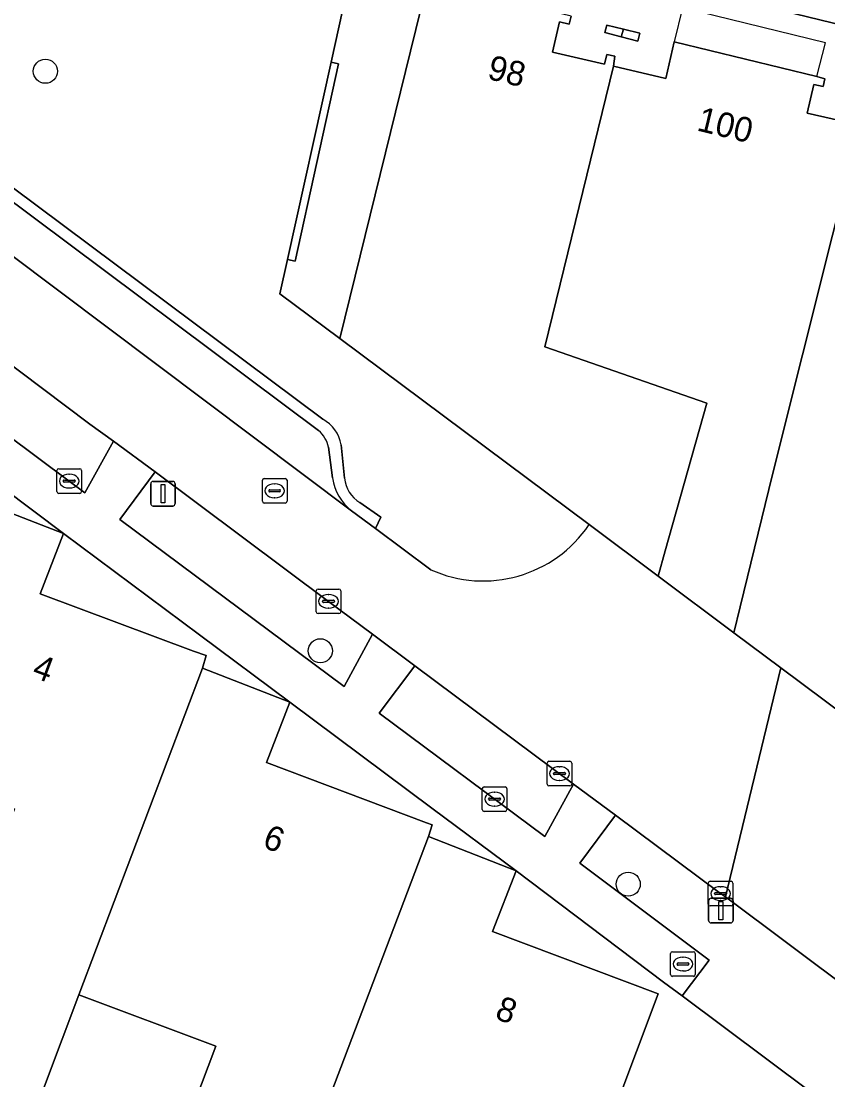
# Model space of a CAD drawing. Extents: x 163266 to 164362, y 381528 to 382286.
# Drawn here: x 163809.64 to 163842.38, y 382121.52 to 382164.49 of the extents above; entities that cross this region are included whole.
import ezdxf

# ---------------------------------------------------------------- set-up
doc = ezdxf.new("R2010")
doc.units = 0
for name, color, linetype in [('IMGEO_Boom', 7, 'Continuous'), ('IMGEO_Brandkraan', 7, 'Continuous'), ('IMGEO_Erf', 7, 'Continuous'), ('IMGEO_Groenvoorziening', 7, 'Continuous'), ('IMGEO_Kolk', 7, 'Continuous'), ('IMGEO_Lichtmast', 7, 'Continuous'), ('IMGEO_Muur', 7, 'Continuous'), ('IMGEO_Pand', 7, 'Continuous'), ('IMGEO_Pand_nummerreeks', 7, 'Continuous'), ('IMGEO_Pand_overbouw', 7, 'Continuous'), ('IMGEO_Parkeervlak_open', 7, 'Continuous'), ('IMGEO_Rijbaan_lokaal_open', 7, 'Continuous'), ('IMGEO_Rioolput', 7, 'Continuous'), ('IMGEO_Voetpad_open', 7, 'Continuous')]:
    doc.layers.add(name, color=color, linetype=linetype)

msp = doc.modelspace()

# ---------------------------------------------------------------- linework, layer by layer
at = {"layer": 'IMGEO_Boom'}
for centre in [(163810.619, 382162.454), (163821.78, 382138.931), (163834.278, 382129.458)]:
    msp.add_circle(centre, 0.489, dxfattribs=at)
at = {"layer": 'IMGEO_Brandkraan'}
for p, q in [((163836, 382125.791), (163836, 382126.643)), ((163836.075, 382126.717), (163836.927, 382126.717)), ((163836.488, 382126.497), (163836.513, 382126.497)), ((163837.001, 382126.643), (163837.001, 382125.791)), ((163836.259, 382126.211), (163836.259, 382126.223)), ((163836.697, 382126.174), (163836.299, 382126.174)), ((163836.302, 382126.26), (163836.7, 382126.26)), ((163836.743, 382126.223), (163836.743, 382126.211)), ((163836.927, 382125.717), (163836.075, 382125.717)), ((163836.511, 382125.937), (163836.486, 382125.937))]:
    msp.add_line(p, q, dxfattribs=at)
for points in [[(163836, 382125.791), (163836, 382126.643)], [(163836.075, 382126.717), (163836.927, 382126.717)], [(163837.001, 382126.643), (163837.001, 382125.791)], [(163836.927, 382125.717), (163836.075, 382125.717)]]:
    msp.add_lwpolyline(points, dxfattribs=at)
for centre, radius, start, end in [((163836.077, 382126.641), 0.0765, 91.552, 178.448), ((163836.077, 382126.641), 0.0765, 91.552, 178.448), ((163836.925, 382126.641), 0.0765, 1.552, 88.448), ((163836.925, 382126.641), 0.0765, 1.552, 88.448), ((163836.299, 382126.22), 0.0403, 85.8775, 175.7526), ((163836.296, 382126.21), 0.0366, 178.938, 274.7102), ((163836.7, 382126.217), 0.043, 264.8664, 352.4533), ((163836.704, 382126.222), 0.0386, 1.7309, 96.639), ((163836.077, 382125.793), 0.0765, 181.552, 268.448), ((163836.077, 382125.793), 0.0765, 181.552, 268.448), ((163836.925, 382125.793), 0.0765, 271.552, 358.448), ((163836.925, 382125.793), 0.0765, 271.552, 358.448)]:
    msp.add_arc(centre, radius, start, end, dxfattribs=at)
for centre, major_axis, ratio, start_param, end_param in [((163836.487, 382126.217), (-0.387, 0.002), 0.722429, 4.712389, 7.853982), ((163836.512, 382126.217), (-0.39, 0.002), 0.717154, 1.570796, 4.712389)]:
    msp.add_ellipse(centre, major_axis=major_axis, ratio=ratio, start_param=start_param, end_param=end_param, dxfattribs=at)
at = {"layer": 'IMGEO_Erf'}
for points in [[(163853.576, 382161.738), (163823.589, 382169.051), (163822.215, 382162.822), (163822.521, 382162.755), (163820.755, 382154.748), (163820.449, 382154.815), (163820.14, 382153.413), (163822.567, 382151.602), (163826.062, 382165.81)], [(163831.959, 382164.693), (163831.882, 382164.365), (163831.492, 382164.454), (163831.207, 382163.233), (163833.32, 382162.741), (163833.413, 382163.14), (163833.74, 382163.063), (163833.678, 382162.656), (163835.8, 382162.161), (163836.146, 382163.648), (163841.939, 382162.237), (163842.259, 382162.151), (163842.186, 382161.837), (163841.812, 382161.922), (163841.545, 382160.754), (163843.565, 382160.291)], [(163843.397, 382119.75), (163836.469, 382124.921), (163835.715, 382125.484), (163829.728, 382129.995), (163828.773, 382127.539), (163835.491, 382125.011), (163833.739, 382120.329)], [(163815.487, 382117.426), (163817.537, 382122.879), (163811.978, 382124.968), (163809.909, 382119.463)]]:
    msp.add_lwpolyline(points, dxfattribs=at)
for points in [[(163833.993, 382163.855), (163833.323, 382164.027), (163833.407, 382164.323), (163834.085, 382164.156), (163834.743, 382163.994), (163834.668, 382163.681)], [(163811.358, 382143.691), (163807.624, 382146.494), (163801.822, 382150.851), (163800.894, 382148.381), (163807.412, 382145.926), (163807.598, 382145.856), (163807.41, 382145.221)], [(163820.541, 382136.849), (163816.881, 382139.576), (163811.358, 382143.691), (163810.412, 382141.246), (163816.636, 382138.922), (163817.143, 382138.733), (163816.992, 382138.232)], [(163829.728, 382129.995), (163826.308, 382132.546), (163820.541, 382136.849), (163819.595, 382134.401), (163826.085, 382131.951), (163826.317, 382131.863), (163826.167, 382131.389)]]:
    msp.add_lwpolyline(points, close=True, dxfattribs=at)
at = {"layer": 'IMGEO_Groenvoorziening'}
for points in [[(163822.215, 382162.822), (163823.589, 382169.051), (163800.51, 382174.679), (163797.398, 382163.896), (163797.974, 382163.445), (163799.218, 382162.511)], [(163832.689, 382144.051), (163822.567, 382151.602), (163820.14, 382153.413), (163820.449, 382154.815), (163822.215, 382162.822)], [(163802.427, 382162.272), (163802.92, 382161.904), (163803.211, 382162.276), (163805.031, 382160.907), (163821.881, 382148.329)], [(163822.627, 382147.29), (163822.757, 382145.941)], [(163823.383, 382144.95), (163824.233, 382144.358), (163824.013, 382143.896), (163826.261, 382142.223)]]:
    msp.add_lwpolyline(points, dxfattribs=at)
for points in [[(163813.391, 382147.437), (163812.43, 382148.134), (163805.771, 382153.136), (163805.341, 382153.446), (163803.92, 382151.535), (163811.588, 382145.819), (163812.222, 382145.342)], [(163823.903, 382139.611), (163822.111, 382140.937), (163815.074, 382146.189), (163813.637, 382144.262), (163822.754, 382137.487)], [(163832.053, 382133.523), (163825.622, 382138.317), (163824.175, 382136.397), (163830.892, 382131.392)], [(163845.753, 382134.306), (163843.447, 382125.034), (163838.23, 382128.937), (163838.026, 382129.075), (163833.763, 382132.26), (163832.316, 382130.314), (163837.56, 382126.373), (163836.469, 382124.921), (163843.397, 382119.75), (163847.239, 382133.941)]]:
    msp.add_lwpolyline(points, close=True, dxfattribs=at)
for centre, radius, start, end in [((163821.202, 382147.054), 1.444, 9.3939, 61.9627), ((163824.092, 382146.091), 1.344, 186.4176, 238.1424), ((163828.393, 382146.943), 5.179, 245.6985, 326.051)]:
    msp.add_arc(centre, radius, start, end, dxfattribs=at)
at = {"layer": 'IMGEO_Kolk'}
for p, q in [((163811.087, 382145.392), (163811.087, 382146.244)), ((163811.162, 382146.318), (163812.014, 382146.318)), ((163812.088, 382146.244), (163812.088, 382145.392)), ((163811.346, 382145.812), (163811.346, 382145.824)), ((163811.389, 382145.861), (163811.787, 382145.861)), ((163811.575, 382146.098), (163811.6, 382146.098)), ((163811.83, 382145.824), (163811.83, 382145.812)), ((163811.784, 382145.775), (163811.386, 382145.775)), ((163811.598, 382145.538), (163811.573, 382145.538)), ((163812.014, 382145.318), (163811.162, 382145.318)), ((163821.611, 382140.512), (163821.611, 382141.364)), ((163821.686, 382141.438), (163822.538, 382141.438)), ((163822.099, 382141.218), (163822.124, 382141.218)), ((163822.612, 382141.364), (163822.612, 382140.512)), ((163821.87, 382140.932), (163821.87, 382140.944)), ((163822.308, 382140.895), (163821.91, 382140.895)), ((163821.913, 382140.981), (163822.311, 382140.981)), ((163822.122, 382140.658), (163822.097, 382140.658)), ((163822.354, 382140.944), (163822.354, 382140.932)), ((163822.538, 382140.438), (163821.686, 382140.438)), ((163830.987, 382133.521), (163830.987, 382134.373)), ((163831.062, 382134.447), (163831.914, 382134.447)), ((163831.475, 382134.227), (163831.5, 382134.227)), ((163831.988, 382134.373), (163831.988, 382133.521)), ((163831.246, 382133.941), (163831.246, 382133.953)), ((163831.684, 382133.904), (163831.286, 382133.904)), ((163831.289, 382133.99), (163831.687, 382133.99)), ((163831.73, 382133.953), (163831.73, 382133.941)), ((163828.354, 382132.484), (163828.354, 382133.336)), ((163828.429, 382133.41), (163829.281, 382133.41)), ((163829.355, 382133.336), (163829.355, 382132.484)), ((163831.914, 382133.447), (163831.062, 382133.447)), ((163831.498, 382133.667), (163831.473, 382133.667)), ((163828.613, 382132.904), (163828.613, 382132.916)), ((163828.656, 382132.953), (163829.054, 382132.953)), ((163828.842, 382133.19), (163828.867, 382133.19)), ((163829.097, 382132.916), (163829.097, 382132.904)), ((163829.051, 382132.867), (163828.653, 382132.867)), ((163828.865, 382132.63), (163828.84, 382132.63)), ((163829.281, 382132.41), (163828.429, 382132.41)), ((163837.527, 382128.65), (163837.527, 382129.502)), ((163837.602, 382129.576), (163838.454, 382129.576)), ((163838.528, 382129.502), (163838.528, 382128.65)), ((163837.786, 382129.07), (163837.786, 382129.082)), ((163837.829, 382129.119), (163838.227, 382129.119)), ((163838.015, 382129.356), (163838.04, 382129.356)), ((163838.27, 382129.082), (163838.27, 382129.07)), ((163838.224, 382129.033), (163837.826, 382129.033)), ((163838.038, 382128.796), (163838.013, 382128.796)), ((163838.454, 382128.576), (163837.602, 382128.576))]:
    msp.add_line(p, q, dxfattribs=at)
for points in [[(163811.087, 382145.392), (163811.087, 382146.244)], [(163811.162, 382146.318), (163812.014, 382146.318)], [(163812.088, 382146.244), (163812.088, 382145.392)], [(163812.014, 382145.318), (163811.162, 382145.318)], [(163821.611, 382140.512), (163821.611, 382141.364)], [(163821.686, 382141.438), (163822.538, 382141.438)], [(163822.612, 382141.364), (163822.612, 382140.512)], [(163822.538, 382140.438), (163821.686, 382140.438)], [(163830.987, 382133.521), (163830.987, 382134.373)], [(163831.062, 382134.447), (163831.914, 382134.447)], [(163831.988, 382134.373), (163831.988, 382133.521)], [(163828.354, 382132.484), (163828.354, 382133.336)], [(163828.429, 382133.41), (163829.281, 382133.41)], [(163829.355, 382133.336), (163829.355, 382132.484)], [(163831.914, 382133.447), (163831.062, 382133.447)], [(163829.281, 382132.41), (163828.429, 382132.41)], [(163837.527, 382128.65), (163837.527, 382129.502)], [(163837.602, 382129.576), (163838.454, 382129.576)], [(163838.528, 382129.502), (163838.528, 382128.65)], [(163838.454, 382128.576), (163837.602, 382128.576)]]:
    msp.add_lwpolyline(points, dxfattribs=at)
for centre, radius, start, end in [((163811.164, 382146.242), 0.0765, 91.552, 178.448), ((163811.164, 382146.242), 0.0765, 91.552, 178.448), ((163812.012, 382146.242), 0.0765, 1.552, 88.448), ((163812.012, 382146.242), 0.0765, 1.552, 88.448), ((163811.386, 382145.821), 0.0403, 85.8775, 175.7526), ((163811.383, 382145.811), 0.0366, 178.938, 274.7102), ((163811.787, 382145.818), 0.043, 264.8664, 352.4533), ((163811.791, 382145.823), 0.0386, 1.7309, 96.639), ((163811.164, 382145.394), 0.0765, 181.552, 268.448), ((163811.164, 382145.394), 0.0765, 181.552, 268.448), ((163812.012, 382145.394), 0.0765, 271.552, 358.448), ((163812.012, 382145.394), 0.0765, 271.552, 358.448), ((163821.688, 382141.362), 0.0765, 91.552, 178.448), ((163821.688, 382141.362), 0.0765, 91.552, 178.448), ((163822.536, 382141.362), 0.0765, 1.552, 88.448), ((163822.536, 382141.362), 0.0765, 1.552, 88.448), ((163821.91, 382140.941), 0.0403, 85.8775, 175.7526), ((163821.907, 382140.931), 0.0366, 178.938, 274.7102), ((163822.311, 382140.938), 0.043, 264.8664, 352.4533), ((163822.315, 382140.943), 0.0386, 1.7309, 96.639), ((163821.688, 382140.514), 0.0765, 181.552, 268.448), ((163821.688, 382140.514), 0.0765, 181.552, 268.448), ((163822.536, 382140.514), 0.0765, 271.552, 358.448), ((163822.536, 382140.514), 0.0765, 271.552, 358.448), ((163831.064, 382134.371), 0.0765, 91.552, 178.448), ((163831.064, 382134.371), 0.0765, 91.552, 178.448), ((163831.912, 382134.371), 0.0765, 1.552, 88.448), ((163831.912, 382134.371), 0.0765, 1.552, 88.448), ((163831.286, 382133.95), 0.0403, 85.8775, 175.7526), ((163831.283, 382133.94), 0.0366, 178.938, 274.7102), ((163831.687, 382133.947), 0.043, 264.8664, 352.4533), ((163831.691, 382133.952), 0.0386, 1.7309, 96.639), ((163828.431, 382133.334), 0.0765, 91.552, 178.448), ((163828.431, 382133.334), 0.0765, 91.552, 178.448), ((163829.279, 382133.334), 0.0765, 1.552, 88.448), ((163829.279, 382133.334), 0.0765, 1.552, 88.448), ((163831.064, 382133.523), 0.0765, 181.552, 268.448), ((163831.064, 382133.523), 0.0765, 181.552, 268.448), ((163831.912, 382133.523), 0.0765, 271.552, 358.448), ((163831.912, 382133.523), 0.0765, 271.552, 358.448), ((163828.653, 382132.913), 0.0403, 85.8775, 175.7526), ((163829.058, 382132.915), 0.0386, 1.7309, 96.639), ((163828.431, 382132.486), 0.0765, 181.552, 268.448), ((163828.431, 382132.486), 0.0765, 181.552, 268.448), ((163828.65, 382132.903), 0.0366, 178.938, 274.7102), ((163829.054, 382132.91), 0.043, 264.8664, 352.4533), ((163829.279, 382132.486), 0.0765, 271.552, 358.448), ((163829.279, 382132.486), 0.0765, 271.552, 358.448), ((163837.604, 382129.5), 0.0765, 91.552, 178.448), ((163837.604, 382129.5), 0.0765, 91.552, 178.448), ((163838.452, 382129.5), 0.0765, 1.552, 88.448), ((163838.452, 382129.5), 0.0765, 1.552, 88.448), ((163837.826, 382129.079), 0.0403, 85.8775, 175.7526), ((163837.823, 382129.069), 0.0366, 178.938, 274.7102), ((163838.227, 382129.076), 0.043, 264.8664, 352.4533), ((163838.231, 382129.081), 0.0386, 1.7309, 96.639), ((163837.604, 382128.652), 0.0765, 181.552, 268.448), ((163837.604, 382128.652), 0.0765, 181.552, 268.448), ((163838.452, 382128.652), 0.0765, 271.552, 358.448), ((163838.452, 382128.652), 0.0765, 271.552, 358.448)]:
    msp.add_arc(centre, radius, start, end, dxfattribs=at)
for centre, major_axis, ratio, start_param, end_param in [((163811.574, 382145.818), (-0.387, 0.002), 0.722429, 4.712389, 7.853982), ((163811.599, 382145.818), (-0.39, 0.002), 0.717154, 1.570796, 4.712389), ((163822.098, 382140.938), (-0.387, 0.002), 0.722429, 4.712389, 7.853982), ((163822.123, 382140.938), (-0.39, 0.002), 0.717154, 1.570796, 4.712389), ((163831.474, 382133.947), (-0.387, 0.002), 0.722429, 4.712389, 7.853982), ((163831.499, 382133.947), (-0.39, 0.002), 0.717154, 1.570796, 4.712389), ((163828.841, 382132.91), (-0.387, 0.002), 0.722429, 4.712389, 7.853982), ((163828.866, 382132.91), (-0.39, 0.002), 0.717154, 1.570796, 4.712389), ((163838.014, 382129.076), (-0.387, 0.002), 0.722429, 4.712389, 7.853982), ((163838.039, 382129.076), (-0.39, 0.002), 0.717154, 1.570796, 4.712389)]:
    msp.add_ellipse(centre, major_axis=major_axis, ratio=ratio, start_param=start_param, end_param=end_param, dxfattribs=at)
at = {"layer": 'IMGEO_Lichtmast'}
for p, q in [((163814.997, 382145.806), (163815.787, 382145.806)), ((163815.787, 382145.806), (163814.997, 382145.806)), ((163814.897, 382144.906), (163814.897, 382145.706)), ((163814.897, 382145.706), (163814.897, 382144.906)), ((163815.887, 382145.706), (163815.887, 382144.906)), ((163815.887, 382144.906), (163815.887, 382145.706)), ((163815.787, 382144.806), (163814.997, 382144.806)), ((163814.997, 382144.806), (163815.787, 382144.806)), ((163837.542, 382127.986), (163837.542, 382128.786)), ((163837.542, 382128.786), (163837.542, 382127.986)), ((163837.642, 382128.886), (163838.432, 382128.886)), ((163838.432, 382128.886), (163837.642, 382128.886)), ((163838.532, 382128.786), (163838.532, 382127.986)), ((163838.532, 382127.986), (163838.532, 382128.786)), ((163838.432, 382127.886), (163837.642, 382127.886)), ((163837.642, 382127.886), (163838.432, 382127.886))]:
    msp.add_line(p, q, dxfattribs=at)
for points in [[(163815.317, 382145.681), (163815.467, 382145.681), (163815.467, 382144.931), (163815.317, 382144.931), (163815.317, 382145.681)], [(163837.962, 382128.761), (163838.112, 382128.761), (163838.112, 382128.011), (163837.962, 382128.011), (163837.962, 382128.761)]]:
    msp.add_lwpolyline(points, dxfattribs=at)
for centre, start, end in [((163814.997, 382145.706), 90, 180), ((163814.997, 382145.706), 90, 180), ((163815.787, 382145.706), 0, 90), ((163815.787, 382145.706), 360, 90), ((163814.997, 382144.906), 180, 270), ((163814.997, 382144.906), 180, 270), ((163815.787, 382144.906), 270, 0), ((163815.787, 382144.906), 270, 0), ((163837.642, 382128.786), 90, 180), ((163837.642, 382128.786), 90, 180), ((163838.432, 382128.786), 0, 90), ((163838.432, 382128.786), 360, 90), ((163837.642, 382127.986), 180, 270), ((163837.642, 382127.986), 180, 270), ((163838.432, 382127.986), 270, 0), ((163838.432, 382127.986), 270, 0)]:
    msp.add_arc(centre, 0.1, start, end, dxfattribs=at)
at = {"layer": 'IMGEO_Muur'}
msp.add_lwpolyline([(163822.521, 382162.755), (163822.215, 382162.822), (163820.449, 382154.815), (163820.755, 382154.748)], close=True, dxfattribs=at)
at = {"layer": 'IMGEO_Pand'}
for points in [[(163833.678, 382162.656), (163833.74, 382163.063), (163833.413, 382163.14), (163833.32, 382162.741), (163831.207, 382163.233), (163831.492, 382164.454), (163831.882, 382164.365), (163831.959, 382164.693), (163826.126, 382166.11), (163824.946, 382166.406), (163824.876, 382166.099), (163826.062, 382165.81), (163822.567, 382151.602), (163832.689, 382144.051), (163835.492, 382141.96), (163835.783, 382142.99), (163837.474, 382148.975), (163830.898, 382151.267)], [(163834.085, 382164.156), (163833.407, 382164.323), (163833.323, 382164.027), (163833.993, 382163.855)], [(163834.085, 382164.156), (163833.993, 382163.855), (163834.668, 382163.681), (163834.743, 382163.994)], [(163833.678, 382162.656), (163830.898, 382151.267), (163837.474, 382148.975), (163835.783, 382142.99), (163835.492, 382141.96), (163838.57, 382139.664), (163838.826, 382140.715), (163840.14, 382146.084), (163843.786, 382160.652), (163843.655, 382160.683), (163843.565, 382160.291), (163841.545, 382160.754), (163841.812, 382161.922), (163842.186, 382161.837), (163842.259, 382162.151), (163841.939, 382162.237), (163836.146, 382163.648), (163835.8, 382162.161)], [(163838.57, 382139.664), (163840.477, 382138.242), (163845.753, 382134.306), (163848.445, 382145.277), (163848.539, 382145.658), (163848.228, 382145.734), (163848.143, 382145.384), (163844.185, 382146.663), (163845.567, 382152.286), (163849.584, 382151.302), (163849.496, 382150.935), (163849.804, 382150.858), (163851.906, 382159.444), (163853.07, 382159.159), (163853.146, 382159.469), (163851.979, 382159.766), (163846.164, 382161.189), (163845.839, 382159.767), (163843.877, 382160.217), (163843.968, 382160.61), (163843.786, 382160.652), (163840.14, 382146.084), (163838.826, 382140.715)], [(163816.992, 382138.232), (163817.143, 382138.733), (163816.636, 382138.922), (163810.412, 382141.246), (163811.358, 382143.691), (163807.41, 382145.221), (163803.405, 382134.742), (163801.673, 382130.104), (163802.583, 382129.763), (163804.351, 382134.389), (163809.365, 382132.517), (163805.154, 382121.244), (163809.909, 382119.463), (163811.978, 382124.968)], [(163826.167, 382131.389), (163826.317, 382131.863), (163826.085, 382131.951), (163819.595, 382134.401), (163820.541, 382136.849), (163816.992, 382138.232), (163811.978, 382124.968), (163817.537, 382122.879), (163815.487, 382117.426), (163820.214, 382115.655), (163822.203, 382120.948)], [(163826.167, 382131.389), (163822.203, 382120.948), (163827.799, 382118.844), (163824.766, 382110.775), (163829.499, 382109), (163833.739, 382120.329), (163835.491, 382125.011), (163828.773, 382127.539), (163829.728, 382129.995)]]:
    msp.add_lwpolyline(points, close=True, dxfattribs=at)
at = {"layer": 'IMGEO_Pand_overbouw'}
msp.add_lwpolyline([(163836.146, 382163.648), (163841.939, 382162.237), (163842.291, 382163.61), (163836.486, 382165.023)], close=True, dxfattribs=at)
at = {"layer": 'IMGEO_Parkeervlak_open'}
for points in [[(163799.218, 382162.511), (163823.05, 382144.613)], [(163821.709, 382147.869), (163802.92, 382161.904), (163802.427, 382162.272)], [(163822.276, 382145.949), (163822.116, 382147.196)]]:
    msp.add_lwpolyline(points, dxfattribs=at)
msp.add_lwpolyline([(163838.23, 382128.937), (163843.447, 382125.034), (163845.753, 382134.306), (163840.477, 382138.242)], close=True, dxfattribs=at)
for centre, radius, start, end in [((163820.954, 382146.953), 1.187, 11.81, 50.5173), ((163824.326, 382146.245), 2.072, 188.2064, 231.9646)]:
    msp.add_arc(centre, radius, start, end, dxfattribs=at)
at = {"layer": 'IMGEO_Rijbaan_lokaal_open'}
for points in [[(163799.218, 382162.511), (163797.974, 382163.445), (163796.89, 382159.778), (163797.67, 382159.212), (163797.85, 382159.068), (163800.797, 382156.88), (163803.653, 382154.731), (163805.341, 382153.446), (163805.771, 382153.136), (163812.43, 382148.134), (163813.391, 382147.437), (163815.074, 382146.189), (163822.111, 382140.937), (163823.903, 382139.611), (163825.622, 382138.317), (163832.053, 382133.523), (163833.763, 382132.26), (163838.026, 382129.075), (163838.23, 382128.937), (163840.477, 382138.242), (163838.57, 382139.664), (163835.492, 382141.96), (163832.689, 382144.051)], [(163826.261, 382142.223), (163824.013, 382143.896), (163823.05, 382144.613), (163799.218, 382162.511)]]:
    msp.add_lwpolyline(points, dxfattribs=at)
msp.add_arc((163828.393, 382146.943), 5.179, 245.6985, 326.051, dxfattribs=at)
at = {"layer": 'IMGEO_Rioolput'}
for p, q in [((163819.427, 382144.998), (163819.427, 382145.85)), ((163819.502, 382145.924), (163820.354, 382145.924)), ((163820.428, 382145.85), (163820.428, 382144.998)), ((163819.686, 382145.418), (163819.686, 382145.43)), ((163820.124, 382145.381), (163819.726, 382145.381)), ((163819.729, 382145.467), (163820.127, 382145.467)), ((163819.915, 382145.704), (163819.94, 382145.704)), ((163820.17, 382145.43), (163820.17, 382145.418)), ((163819.938, 382145.144), (163819.913, 382145.144)), ((163820.354, 382144.924), (163819.502, 382144.924))]:
    msp.add_line(p, q, dxfattribs=at)
for points in [[(163819.427, 382144.998), (163819.427, 382145.85)], [(163819.502, 382145.924), (163820.354, 382145.924)], [(163820.428, 382145.85), (163820.428, 382144.998)], [(163820.354, 382144.924), (163819.502, 382144.924)]]:
    msp.add_lwpolyline(points, dxfattribs=at)
for centre, radius, start, end in [((163819.504, 382145.848), 0.0765, 91.552, 178.448), ((163819.504, 382145.848), 0.0765, 91.552, 178.448), ((163820.352, 382145.848), 0.0765, 1.552, 88.448), ((163820.352, 382145.848), 0.0765, 1.552, 88.448), ((163819.726, 382145.427), 0.0403, 85.8775, 175.7526), ((163819.723, 382145.417), 0.0366, 178.938, 274.7102), ((163820.127, 382145.424), 0.043, 264.8664, 352.4533), ((163820.131, 382145.429), 0.0386, 1.7309, 96.639), ((163819.504, 382145), 0.0765, 181.552, 268.448), ((163819.504, 382145), 0.0765, 181.552, 268.448), ((163820.352, 382145), 0.0765, 271.552, 358.448), ((163820.352, 382145), 0.0765, 271.552, 358.448)]:
    msp.add_arc(centre, radius, start, end, dxfattribs=at)
for centre, major_axis, ratio, start_param, end_param in [((163819.914, 382145.424), (-0.387, 0.002), 0.722429, 4.712389, 7.853982), ((163819.939, 382145.424), (-0.39, 0.002), 0.717154, 1.570796, 4.712389)]:
    msp.add_ellipse(centre, major_axis=major_axis, ratio=ratio, start_param=start_param, end_param=end_param, dxfattribs=at)
at = {"layer": 'IMGEO_Voetpad_open'}
for points in [[(163816.269, 382172.943), (163801.236, 382176.594), (163800.51, 382174.679), (163823.589, 382169.051), (163853.576, 382161.738), (163858.593, 382160.522)], [(163821.881, 382148.329), (163805.031, 382160.907), (163803.211, 382162.276), (163802.92, 382161.904), (163821.709, 382147.869)], [(163807.624, 382146.494), (163811.358, 382143.691), (163816.881, 382139.576), (163820.541, 382136.849), (163826.308, 382132.546), (163829.728, 382129.995), (163835.715, 382125.484), (163836.469, 382124.921), (163837.56, 382126.373), (163832.316, 382130.314), (163833.763, 382132.26), (163832.053, 382133.523), (163830.892, 382131.392), (163824.175, 382136.397), (163825.622, 382138.317), (163823.903, 382139.611), (163822.754, 382137.487), (163813.637, 382144.262), (163815.074, 382146.189), (163813.391, 382147.437), (163812.222, 382145.342), (163811.588, 382145.819), (163803.92, 382151.535)], [(163822.116, 382147.196), (163822.276, 382145.949)], [(163822.757, 382145.941), (163822.627, 382147.29)], [(163823.05, 382144.613), (163824.013, 382143.896), (163824.233, 382144.358), (163823.383, 382144.95)]]:
    msp.add_lwpolyline(points, dxfattribs=at)
for centre, radius, start, end in [((163821.202, 382147.054), 1.444, 9.3939, 61.9627), ((163820.954, 382146.953), 1.187, 11.81, 50.5173), ((163824.326, 382146.245), 2.072, 188.2064, 231.9646), ((163824.092, 382146.091), 1.344, 186.4176, 238.1424)]:
    msp.add_arc(centre, radius, start, end, dxfattribs=at)

# ---------------------------------------------------------------- texts
at = {"layer": 'IMGEO_Pand_nummerreeks'}
for s, rotation, p in [('98', 346.3464, (163828.519, 382162.154)), ('100', 346.311, (163837.023, 382160.058)), ('4', 339.5282, (163810.034, 382137.886)), ('6', 339.3152, (163819.386, 382130.974)), ('8', 339.3786, (163828.821, 382124.017))]:
    msp.add_text(s, height=1, rotation=rotation, dxfattribs=at).set_placement(p)

doc.saveas('drawing.dxf')
